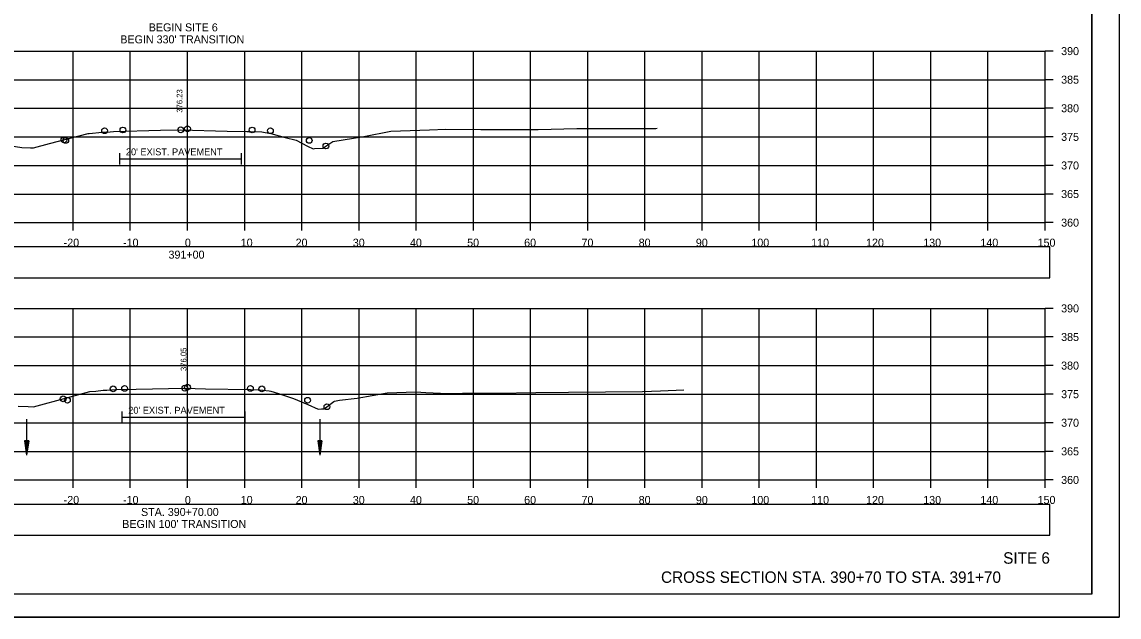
# Model space of a CAD drawing. Extents: x 1376273 to 1384221, y 378927 to 384592.
# Drawn here: x 1382862.3 to 1383054.1, y 379685.2 to 379789.2 of the extents above; entities that cross this region are included whole.
import ezdxf

# ---------------------------------------------------------------- set-up
doc = ezdxf.new("R2010")
doc.units = 0
for name, color, linetype in [('R_Alt Surface', 7, 'Continuous'), ('R_Axis', 7, 'Continuous'), ('R_Axis Annot', 7, 'Continuous'), ('R_Border', 7, 'Continuous'), ('R_Draft', 7, 'Continuous'), ('R_Exist Surface', 7, 'Continuous'), ('R_Grid', 7, 'Continuous'), ('R_No Plot', 7, 'Continuous'), ('R_Water', 7, 'Continuous'), ('R_Xsect Elev', 7, 'Continuous')]:
    doc.layers.add(name, color=color, linetype=linetype)

msp = doc.modelspace()

# ---------------------------------------------------------------- linework, layer by layer
at = {"layer": 'R_Alt Surface'}
for points in [[(1382879.3, 379766.31), (1382879.3, 379764.31)], [(1382900.58, 379766.31), (1382900.58, 379764.31)], [(1382879.3, 379765.31), (1382900.58, 379765.31)], [(1382879.71, 379721.12), (1382879.71, 379719.12)], [(1382901.26, 379721.12), (1382901.26, 379719.12)], [(1382879.71, 379720.12), (1382901.26, 379720.12)]]:
    msp.add_lwpolyline(points, dxfattribs=at)
at = {"layer": 'R_Axis'}
for p, q in [((1383041.22, 379754.14), (1383041.22, 379784.14)), ((1383042.62, 379784.14), (1383041.22, 379784.14)), ((1383042.62, 379779.14), (1383041.22, 379779.14)), ((1383042.62, 379774.14), (1383041.22, 379774.14)), ((1383042.62, 379769.14), (1383041.22, 379769.14)), ((1383042.62, 379764.14), (1383041.22, 379764.14)), ((1383042.62, 379759.14), (1383041.22, 379759.14)), ((1382741.22, 379754.14), (1383041.22, 379754.14)), ((1382871.22, 379752.74), (1382871.22, 379754.14)), ((1382881.22, 379752.74), (1382881.22, 379754.14)), ((1382891.22, 379752.74), (1382891.22, 379754.14)), ((1382901.22, 379752.74), (1382901.22, 379754.14)), ((1382911.22, 379752.74), (1382911.22, 379754.14)), ((1382921.22, 379752.74), (1382921.22, 379754.14)), ((1382931.22, 379752.74), (1382931.22, 379754.14)), ((1382941.22, 379752.74), (1382941.22, 379754.14)), ((1382951.22, 379752.74), (1382951.22, 379754.14)), ((1382961.22, 379752.74), (1382961.22, 379754.14)), ((1382971.22, 379752.74), (1382971.22, 379754.14)), ((1382981.22, 379752.74), (1382981.22, 379754.14)), ((1382991.22, 379752.74), (1382991.22, 379754.14)), ((1383001.22, 379752.74), (1383001.22, 379754.14)), ((1383011.22, 379752.74), (1383011.22, 379754.14)), ((1383021.22, 379752.74), (1383021.22, 379754.14)), ((1383031.22, 379752.74), (1383031.22, 379754.14)), ((1383041.22, 379752.74), (1383041.22, 379754.14)), ((1383042.62, 379754.14), (1383041.22, 379754.14)), ((1383041.22, 379709.14), (1383041.22, 379739.14)), ((1383042.62, 379739.14), (1383041.22, 379739.14)), ((1383042.62, 379734.14), (1383041.22, 379734.14)), ((1383042.62, 379729.14), (1383041.22, 379729.14)), ((1383042.62, 379724.14), (1383041.22, 379724.14)), ((1383042.62, 379719.14), (1383041.22, 379719.14)), ((1383042.62, 379714.14), (1383041.22, 379714.14)), ((1382741.22, 379709.14), (1383041.22, 379709.14)), ((1382871.22, 379707.74), (1382871.22, 379709.14)), ((1382881.22, 379707.74), (1382881.22, 379709.14)), ((1382891.22, 379707.74), (1382891.22, 379709.14)), ((1382901.22, 379707.74), (1382901.22, 379709.14)), ((1382911.22, 379707.74), (1382911.22, 379709.14)), ((1382921.22, 379707.74), (1382921.22, 379709.14)), ((1382931.22, 379707.74), (1382931.22, 379709.14)), ((1382941.22, 379707.74), (1382941.22, 379709.14)), ((1382951.22, 379707.74), (1382951.22, 379709.14)), ((1382961.22, 379707.74), (1382961.22, 379709.14)), ((1382971.22, 379707.74), (1382971.22, 379709.14)), ((1382981.22, 379707.74), (1382981.22, 379709.14)), ((1382991.22, 379707.74), (1382991.22, 379709.14)), ((1383001.22, 379707.74), (1383001.22, 379709.14)), ((1383011.22, 379707.74), (1383011.22, 379709.14)), ((1383021.22, 379707.74), (1383021.22, 379709.14)), ((1383031.22, 379707.74), (1383031.22, 379709.14)), ((1383041.22, 379707.74), (1383041.22, 379709.14)), ((1383042.62, 379709.14), (1383041.22, 379709.14))]:
    msp.add_line(p, q, dxfattribs=at)
at = {"layer": 'R_Axis Annot'}
for points in [[(1382740.37, 379744.48), (1383042.06, 379744.48), (1383042.06, 379749.9), (1382740.37, 379749.9)], [(1382740.37, 379699.46), (1383042.06, 379699.46), (1383042.06, 379704.87), (1382740.37, 379704.87)]]:
    msp.add_lwpolyline(points, close=True, dxfattribs=at)
at = {"layer": 'R_Border'}
for q in [(1383049.4, 379894.6), (1382733.22, 379689.14)]:
    msp.add_line((1383049.4, 379689.14), q, dxfattribs=at)
at = {"layer": 'R_Exist Surface'}
for points in [[(1382858.02, 379767.94), (1382862.26, 379767.27), (1382863.74, 379767.22), (1382864.28, 379767.21), (1382867.11, 379767.96), (1382873.83, 379769.72), (1382874.02, 379769.75), (1382876.31, 379769.98), (1382877.67, 379770.04), (1382878.3, 379770.07), (1382886.52, 379770.29), (1382890.03, 379770.37), (1382898.17, 379770.15), (1382901.58, 379770.07), (1382902.26, 379770.05), (1382904.22, 379770), (1382904.8, 379769.89), (1382905.8, 379769.73), (1382908.28, 379769.04), (1382910.22, 379768.56), (1382912.2, 379767.53), (1382913.17, 379767.06), (1382913.42, 379767.08), (1382914.97, 379767.18), (1382915.41, 379767.52), (1382916.61, 379768.31), (1382922.07, 379769.23), (1382926.77, 379770.11), (1382933.56, 379770.37), (1382936.4, 379770.46), (1382942.54, 379770.42), (1382945.56, 379770.41), (1382952.55, 379770.45), (1382959.29, 379770.59), (1382962.86, 379770.59), (1382972.39, 379770.62), (1382973.16, 379770.63), (1382973.37, 379770.64)], [(1382861.58, 379722.03), (1382863.37, 379721.97), (1382864.31, 379721.94), (1382870.29, 379723.54), (1382874.16, 379724.58), (1382875.19, 379724.69), (1382876.49, 379724.83), (1382877.12, 379724.86), (1382878.71, 379724.94), (1382882.24, 379725.02), (1382890.73, 379725.19), (1382894.34, 379725.1), (1382902.26, 379724.93), (1382903.57, 379724.87), (1382904.37, 379724.84), (1382905.5, 379724.73), (1382905.82, 379724.67), (1382907.14, 379724.27), (1382909.77, 379723.37), (1382912.25, 379722.33), (1382914.05, 379721.54), (1382914.66, 379721.56), (1382915.13, 379721.59), (1382916.81, 379722.85), (1382916.91, 379722.92), (1382917.82, 379723.07), (1382920.89, 379723.42), (1382926.16, 379724.39), (1382931.18, 379724.54), (1382932.93, 379724.46), (1382936.78, 379724.23), (1382939.31, 379724.29), (1382945.32, 379724.33), (1382952.14, 379724.42), (1382957.86, 379724.48), (1382970.81, 379724.63), (1382973.95, 379724.75), (1382978.03, 379724.91)]]:
    msp.add_lwpolyline(points, dxfattribs=at)
at = {"layer": 'R_Grid'}
for p, q in [((1382741.22, 379784.14), (1383041.22, 379784.14)), ((1382871.22, 379754.14), (1382871.22, 379784.14)), ((1382881.22, 379754.14), (1382881.22, 379784.14)), ((1382891.22, 379754.14), (1382891.22, 379784.14)), ((1382901.22, 379754.14), (1382901.22, 379784.14)), ((1382911.22, 379754.14), (1382911.22, 379784.14)), ((1382921.22, 379754.14), (1382921.22, 379784.14)), ((1382931.22, 379754.14), (1382931.22, 379784.14)), ((1382941.22, 379754.14), (1382941.22, 379784.14)), ((1382951.22, 379754.14), (1382951.22, 379784.14)), ((1382961.22, 379754.14), (1382961.22, 379784.14)), ((1382971.22, 379754.14), (1382971.22, 379784.14)), ((1382981.22, 379754.14), (1382981.22, 379784.14)), ((1382991.22, 379754.14), (1382991.22, 379784.14)), ((1383001.22, 379754.14), (1383001.22, 379784.14)), ((1383011.22, 379754.14), (1383011.22, 379784.14)), ((1383021.22, 379754.14), (1383021.22, 379784.14)), ((1383031.22, 379754.14), (1383031.22, 379784.14)), ((1383041.22, 379754.14), (1383041.22, 379784.14)), ((1382741.22, 379779.14), (1383041.22, 379779.14)), ((1382741.22, 379774.14), (1383041.22, 379774.14)), ((1382741.22, 379769.14), (1383041.22, 379769.14)), ((1382741.22, 379764.14), (1383041.22, 379764.14)), ((1382741.22, 379759.14), (1383041.22, 379759.14)), ((1382741.22, 379754.14), (1383041.22, 379754.14)), ((1382741.22, 379739.14), (1383041.22, 379739.14)), ((1382871.22, 379709.14), (1382871.22, 379739.14)), ((1382881.22, 379709.14), (1382881.22, 379739.14)), ((1382891.22, 379709.14), (1382891.22, 379739.14)), ((1382901.22, 379709.14), (1382901.22, 379739.14)), ((1382911.22, 379709.14), (1382911.22, 379739.14)), ((1382921.22, 379709.14), (1382921.22, 379739.14)), ((1382931.22, 379709.14), (1382931.22, 379739.14)), ((1382941.22, 379709.14), (1382941.22, 379739.14)), ((1382951.22, 379709.14), (1382951.22, 379739.14)), ((1382961.22, 379709.14), (1382961.22, 379739.14)), ((1382971.22, 379709.14), (1382971.22, 379739.14)), ((1382981.22, 379709.14), (1382981.22, 379739.14)), ((1382991.22, 379709.14), (1382991.22, 379739.14)), ((1383001.22, 379709.14), (1383001.22, 379739.14)), ((1383011.22, 379709.14), (1383011.22, 379739.14)), ((1383021.22, 379709.14), (1383021.22, 379739.14)), ((1383031.22, 379709.14), (1383031.22, 379739.14)), ((1383041.22, 379709.14), (1383041.22, 379739.14)), ((1382741.22, 379734.14), (1383041.22, 379734.14)), ((1382741.22, 379729.14), (1383041.22, 379729.14)), ((1382741.22, 379724.14), (1383041.22, 379724.14)), ((1382741.22, 379719.14), (1383041.22, 379719.14)), ((1382741.22, 379714.14), (1383041.22, 379714.14)), ((1382741.22, 379709.14), (1383041.22, 379709.14))]:
    msp.add_line(p, q, dxfattribs=at)
at = {"layer": 'R_No Plot'}
msp.add_line((1382720.82, 379685.16), (1383054.15, 379685.16), dxfattribs=at)
for points in [[(1382720.81, 379898.5), (1383054.15, 379898.5), (1383054.15, 379685.16), (1382720.81, 379685.16)], [(1382967.14, 379894.6), (1382967.14, 379884.72), (1383002.87, 379884.72), (1383002.87, 379881.8), (1383026.07, 379881.8), (1383026.07, 379857.47), (1383049.4, 379857.47), (1383049.4, 379689.14), (1382733.22, 379689.14), (1382733.22, 379894.6)]]:
    msp.add_lwpolyline(points, close=True, dxfattribs=at)
for centre in [(1382876.72, 379770.21), (1382879.92, 379770.34), (1382890.03, 379770.37), (1382891.22, 379770.56), (1382902.52, 379770.34), (1382905.72, 379770.21), (1382869.61, 379768.61), (1382869.92, 379768.51), (1382912.52, 379768.51), (1382915.43, 379767.54), (1382878.22, 379725.07), (1382880.22, 379725.15), (1382890.73, 379725.19), (1382891.22, 379725.37), (1382902.22, 379725.15), (1382904.22, 379725.07), (1382869.47, 379723.32), (1382870.22, 379723.07), (1382912.22, 379723.07), (1382915.6, 379721.94)]:
    msp.add_circle(centre, 0.5, dxfattribs=at)
at = {"layer": 'R_Water'}
for p, q in [((1382863.07, 379719.74), (1382863.07, 379713.49)), ((1382914.37, 379719.74), (1382914.37, 379713.49)), ((1382862.69, 379715.99), (1382863.07, 379713.49)), ((1382863.44, 379715.99), (1382862.69, 379715.99)), ((1382862.75, 379715.99), (1382863.07, 379713.91)), ((1382862.82, 379715.99), (1382863.07, 379714.34)), ((1382862.88, 379715.99), (1382863.07, 379714.75)), ((1382862.94, 379715.99), (1382863.07, 379715.18)), ((1382863.01, 379715.99), (1382863.07, 379715.59)), ((1382863.44, 379715.99), (1382863.07, 379713.49)), ((1382863.19, 379715.99), (1382863.07, 379715.18)), ((1382863.31, 379715.99), (1382863.07, 379714.34)), ((1382863.38, 379715.99), (1382863.07, 379713.91)), ((1382863.25, 379715.99), (1382863.07, 379714.75)), ((1382863.12, 379715.99), (1382863.07, 379715.59)), ((1382913.99, 379715.99), (1382914.37, 379713.49)), ((1382914.74, 379715.99), (1382913.99, 379715.99)), ((1382914.05, 379715.99), (1382914.37, 379713.91)), ((1382914.12, 379715.99), (1382914.37, 379714.34)), ((1382914.18, 379715.99), (1382914.37, 379714.75)), ((1382914.24, 379715.99), (1382914.37, 379715.18)), ((1382914.31, 379715.99), (1382914.37, 379715.59)), ((1382914.74, 379715.99), (1382914.37, 379713.49)), ((1382914.49, 379715.99), (1382914.37, 379715.18)), ((1382914.61, 379715.99), (1382914.37, 379714.34)), ((1382914.68, 379715.99), (1382914.37, 379713.91)), ((1382914.55, 379715.99), (1382914.37, 379714.75)), ((1382914.42, 379715.99), (1382914.37, 379715.59))]:
    msp.add_line(p, q, dxfattribs=at)

# ---------------------------------------------------------------- texts
at = {"layer": 'R_Alt Surface'}
for p in [(1382880.45, 379765.92), (1382880.86, 379720.73)]:
    msp.add_text("20' EXIST. PAVEMENT", height=1.2, dxfattribs=at).set_placement(p)
at = {"layer": 'R_Axis Annot'}
for s, p in [('BEGIN SITE 6', (1382884.44, 379787.59)), ("BEGIN 330' TRANSITION", (1382879.47, 379785.49)), ('390', (1383044.02, 379783.44)), ('385', (1383044.02, 379778.44)), ('380', (1383044.02, 379773.44)), ('375', (1383044.02, 379768.44)), ('370', (1383044.02, 379763.44)), ('365', (1383044.02, 379758.44)), ('360', (1383044.02, 379753.44)), ('-20', (1382869.56, 379749.94)), ('-10', (1382879.95, 379749.94)), ('0', (1382890.76, 379749.94)), ('10', (1382900.53, 379749.94)), ('20', (1382910.13, 379749.94)), ('30', (1382920.13, 379749.94)), ('40', (1382930.13, 379749.94)), ('50', (1382940.13, 379749.94)), ('60', (1382950.1, 379749.94)), ('70', (1382960.13, 379749.94)), ('80', (1382970.13, 379749.94)), ('90', (1382980.13, 379749.94)), ('100', (1382989.84, 379749.94)), ('110', (1383000.3, 379749.94)), ('120', (1383009.9, 379749.94)), ('130', (1383019.9, 379749.94)), ('140', (1383029.9, 379749.94)), ('150', (1383039.9, 379749.94)), ('391+00', (1382887.9, 379747.84)), ('390', (1383044.02, 379738.44)), ('385', (1383044.02, 379733.44)), ('380', (1383044.02, 379728.44)), ('375', (1383044.02, 379723.44)), ('370', (1383044.02, 379718.44)), ('365', (1383044.02, 379713.44)), ('360', (1383044.02, 379708.44)), ('-20', (1382869.56, 379704.94)), ('-10', (1382879.95, 379704.94)), ('0', (1382890.76, 379704.94)), ('10', (1382900.53, 379704.94)), ('20', (1382910.13, 379704.94)), ('30', (1382920.13, 379704.94)), ('40', (1382930.13, 379704.94)), ('50', (1382940.13, 379704.94)), ('60', (1382950.1, 379704.94)), ('70', (1382960.13, 379704.94)), ('80', (1382970.13, 379704.94)), ('90', (1382980.13, 379704.94)), ('100', (1382989.84, 379704.94)), ('110', (1383000.3, 379704.94)), ('120', (1383009.9, 379704.94)), ('130', (1383019.9, 379704.94)), ('140', (1383029.9, 379704.94)), ('150', (1383039.9, 379704.94)), ('STA. 390+70.00', (1382883.09, 379702.84)), ("BEGIN 100' TRANSITION", (1382879.81, 379700.74))]:
    msp.add_text(s, height=1.4, dxfattribs=at).set_placement(p)
at = {"layer": 'R_Draft'}
for s, p in [('SITE 6', (1383033.88, 379694.49)), ('CROSS SECTION STA. 390+70 TO STA. 391+70', (1382974.04, 379691.14))]:
    msp.add_text(s, height=2, dxfattribs=at).set_placement(p)
at = {"layer": 'R_Xsect Elev'}
for s, p in [('376.23', (1382890.33, 379773.37)), ('376.05', (1382891.03, 379728.19))]:
    msp.add_text(s, height=1, rotation=90, dxfattribs=at).set_placement(p)

doc.saveas('drawing.dxf')
